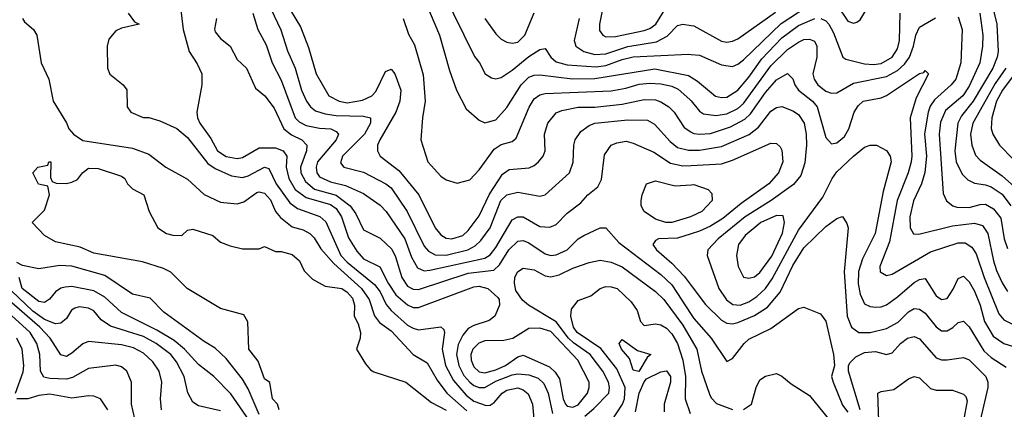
# Model space of a CAD drawing. Header units: inches. Extents: x 1793389 to 1900389, y 320802 to 470796.
# Tile 348 of 656: x 1847560 to 1851138, y 415951 to 417366. Entities that reach past the tile are written whole.
import ezdxf

# ---------------------------------------------------------------- set-up
doc = ezdxf.new("R2010")
doc.units = ezdxf.units.IN
doc.header["$MEASUREMENT"] = 0
doc.layers.add('B8441', color=7, linetype='Continuous')
doc.layers.add('B8451', color=7, linetype='Continuous')

msp = doc.modelspace()

# ---------------------------------------------------------------- linework, layer by layer
at = {"layer": 'B8441', "color": 2}
for points, elevation in [([(1849021.7, 417621.7), (1849212.5, 417232.5), (1849230.8, 417210), (1849251.3, 417170), (1849274.4, 417154.4), (1849290, 417150.8), (1849310, 417156.3), (1849350, 417182.4), (1849410, 417232), (1849450, 417257.3), (1849470, 417261), (1849490.6, 417230), (1849510, 417213), (1849550, 417202.3), (1849654.8, 417194.8), (1849690, 417199.7), (1849750, 417221.8), (1849790, 417231.3), (1849990, 417240.4), (1850000, 417239.6)], 302), ([(1848425.4, 417505.4), (1848508.9, 417328.9), (1848532.8, 417252.8), (1848561.1, 417190), (1848583.7, 417110), (1848602, 417070), (1848616.4, 417050), (1848634.9, 417034.9), (1848670, 417024), (1848710, 417018), (1848810, 417015.8), (1848834.8, 417010), (1848835.5, 416990), (1848813.7, 416950), (1848733.4, 416870), (1848726.2, 416846.2), (1848738, 416830), (1848810, 416812.7), (1848890.3, 416770.3), (1848910, 416755.5), (1848968.4, 416670), (1849030, 416544), (1849045.5, 416525.5), (1849070, 416512), (1849110, 416511.5), (1849189.2, 416530), (1849215.4, 416544.6), (1849235.8, 416564.2), (1849269.8, 416610.2), (1849308.3, 416710), (1849330, 416730.4), (1849370, 416739.3), (1849450, 416724.9), (1849470, 416730.7), (1849558, 416810), (1849571.5, 416848.5), (1849573.6, 416910), (1849578.4, 416930), (1849599.3, 416960.7), (1849630, 416982.4), (1849650, 416990.3), (1849770, 417002.6), (1849841.6, 417001.6), (1849866.9, 416986.9), (1849923.6, 416923.6), (1849950, 416902.4), (1849990, 416891.8), (1850000, 416892.1)], 286), ([(1848526.7, 417430), (1848580.5, 417340.5), (1848610, 417264.7), (1848638, 417170), (1848684, 417090), (1848721, 417070), (1848750, 417063.6), (1848806.1, 417073.9), (1848839.3, 417090), (1848854.9, 417105.1), (1848890, 417178), (1848910, 417186), (1848922.8, 417170), (1848944.9, 417110), (1848942, 417070), (1848927, 417030), (1848868.7, 416930), (1848860.4, 416910), (1848860.5, 416890), (1848870.7, 416870), (1848938.5, 416818.5), (1849010.2, 416730.2), (1849070.5, 416610), (1849090, 416584.9), (1849110, 416573), (1849130, 416570.4), (1849170, 416582.4), (1849190, 416600.5), (1849230, 416653.4), (1849267.1, 416732.9), (1849314.3, 416805.7), (1849338.4, 416821.6), (1849411.5, 416828.5), (1849430, 416836.3), (1849446, 416850), (1849462.7, 416870), (1849469.4, 416890), (1849467.6, 416950), (1849479.5, 416990), (1849510, 417027.7), (1849530, 417036.4), (1849590, 417048.7), (1849650, 417048.9), (1849750, 417058.9), (1849830, 417076.5), (1849870, 417075.3), (1849890, 417068.4), (1849919.1, 417050), (1849938, 417030), (1849974.9, 416974.9), (1849998.5, 416958.5), (1850000, 416957.8)], 290), ([(1849034.4, 417430), (1849085.5, 417310), (1849121.7, 417181.7), (1849147.3, 417110), (1849182.5, 417042.5), (1849230, 417001), (1849250, 416991), (1849290, 417002), (1849330, 417047.3), (1849382.4, 417130), (1849410, 417157), (1849430, 417164.2), (1849450, 417166), (1849568.5, 417151.5), (1849650, 417152.3), (1849867.7, 417187.7), (1849990, 417163.7), (1850000, 417157.6)], 298), ([(1847954.8, 417390), (1847978, 417358), (1847994, 417350), (1847930, 417335.1), (1847910, 417326), (1847884.2, 417295.8), (1847878, 417270), (1847878.8, 417190), (1847888.2, 417168.2), (1847936, 417130), (1847950, 417111.3), (1847950.5, 417050), (1847964, 417030), (1848009.4, 417010.6), (1848030, 417010.4), (1848070, 416999.3), (1848131.6, 416971.6), (1848170, 416938), (1848244.3, 416844.3), (1848270, 416825.3), (1848330, 416798.7), (1848370, 416793.1), (1848390, 416798.9), (1848450, 416830.4), (1848466, 416826), (1848491.8, 416770), (1848541.5, 416701.5), (1848570, 416680.3), (1848651.3, 416651.3), (1848672.6, 416632.6), (1848726.9, 416510), (1848750, 416485.2), (1848850, 416404.9), (1848870, 416378), (1848892.2, 416332.2), (1848910.4, 416310), (1848970, 416256.4), (1848990, 416246), (1849010, 416240.5), (1849090.6, 416250.6), (1849101, 416241), (1849104, 416230), (1849096, 416170), (1849107.6, 416110), (1849136.3, 416056.3), (1849182.6, 416002.6), (1849210, 415981.5), (1849255.2, 415964.8), (1849270, 415966.7), (1849284.4, 415975.6), (1849313.6, 416010), (1849330, 416020.9), (1849370, 416029), (1849390, 416022.6), (1849407.9, 416007.9), (1849423.7, 415970), (1849430.4, 415890)], 270), ([(1848144.9, 417410), (1848154.8, 417330), (1848176.3, 417250), (1848205.7, 417205.7), (1848222, 417170), (1848221.6, 417130), (1848204.4, 417030), (1848206.4, 417010), (1848214.4, 416990), (1848255.1, 416935.1), (1848279.3, 416890), (1848310, 416868.8), (1848350, 416861.6), (1848370, 416865.5), (1848430, 416900.5), (1848490, 416900.3), (1848517.3, 416890), (1848530.4, 416870), (1848529, 416830), (1848537.7, 416790), (1848561.7, 416750), (1848600.7, 416720.7), (1848690, 416694.9), (1848710, 416680.3), (1848730.2, 416650), (1848754.6, 416574.6), (1848785.4, 416525.4), (1848810, 416497.6), (1848868.9, 416468.9), (1848899, 416410), (1848927, 416367), (1848970, 416330.3), (1848990, 416321.3), (1849010, 416321.3), (1849210, 416396.5), (1849230, 416398), (1849261, 416390), (1849297.5, 416357.5), (1849302.8, 416350), (1849304, 416330), (1849286.8, 416290), (1849266.4, 416273.6), (1849210, 416256.2), (1849190, 416244.5), (1849170, 416220.9), (1849153.7, 416186.3), (1849147.7, 416150), (1849156.1, 416110), (1849174.3, 416074.3), (1849195.8, 416050), (1849210, 416038), (1849230, 416030.3), (1849250, 416030.3), (1849290, 416053.4), (1849350, 416076.1), (1849370, 416080.3), (1849410, 416076.5), (1849444, 416064), (1849465.1, 416045.1), (1849481.1, 416010), (1849496, 415936)], 274), ([(1848408, 417390), (1848426, 417330), (1848455.4, 417275.4), (1848477.6, 417210), (1848510, 417146.8), (1848561.6, 417010), (1848575.6, 416995.6), (1848601.8, 416981.8), (1848650, 416971.7), (1848691.3, 416970), (1848710, 416960.7), (1848719.1, 416950), (1848710.4, 416930), (1848642, 416850), (1848637, 416830), (1848640.3, 416810), (1848650, 416795.5), (1848690, 416776.9), (1848744.2, 416764.2), (1848810, 416734.4), (1848870, 416693), (1848892.4, 416670), (1848959.5, 416570), (1848984.1, 416504.1), (1849005.4, 416465.4), (1849030, 416453.7), (1849050, 416456), (1849250, 416499.6), (1849270, 416512.4), (1849290, 416538.4), (1849350, 416639.1), (1849370, 416650.5), (1849390, 416650.4), (1849450, 416615.5), (1849487, 416613), (1849510, 416622.8), (1849550, 416664), (1849598.7, 416701.3), (1849625.2, 416730), (1849661.2, 416758.8), (1849673.8, 416786.2), (1849684.8, 416875.2), (1849709.2, 416910), (1849730, 416919.1), (1849764.5, 416924.5), (1849790, 416917.3), (1849864.8, 416884.8), (1849924.8, 416844.8), (1849970, 416834.9), (1850000, 416836.7)], 282), ([(1849250.6, 417370), (1849290, 417314.8), (1849310, 417294.8), (1849330, 417284), (1849350, 417280.7), (1849370, 417284.9), (1849396.2, 417310), (1849430, 417390.6)], 306), ([(1849679.5, 417410), (1849666.7, 417350), (1849666.9, 417326.9), (1849678.8, 417310), (1849690, 417303.8), (1849725.5, 417305.5), (1849830, 417326.3), (1849850, 417334), (1849871.6, 417350), (1849909.5, 417410)], 310), ([(1847571, 417370), (1847578, 417358), (1847610.4, 417330.4), (1847622.8, 417310), (1847638, 417210), (1847666, 417150), (1847682, 417070), (1847730, 416992), (1847738.8, 416970), (1847756, 416950), (1847790, 416927.7), (1847970, 416899.3), (1848030, 416878), (1848091, 416830), (1848170, 416786.8), (1848230, 416731), (1848290, 416704), (1848350, 416697.3), (1848374.8, 416705.2), (1848421.7, 416738.3), (1848430, 416741.6), (1848450, 416736.4), (1848472, 416712), (1848490.2, 416670.2), (1848507.6, 416647.6), (1848550, 416614.4), (1848590, 416603), (1848614, 416590), (1848630, 416574), (1848654.4, 416534.4), (1848701.3, 416481.3), (1848802, 416390), (1848830.2, 416350), (1848850, 416290.7), (1848867.1, 416267.1), (1848910, 416236.4), (1848990, 416150.6), (1849040.7, 416120.7), (1849076.7, 416056.7), (1849112.4, 416010), (1849185.4, 415945.4)], 266), ([(1848274.8, 417370), (1848267.9, 417332.1), (1848270, 417322), (1848290, 417298), (1848324.7, 417270), (1848350, 417222), (1848384.7, 417190), (1848417.3, 417117.3), (1848451, 417090), (1848484.4, 417044.4), (1848519.5, 416970), (1848548.3, 416948.3), (1848584.9, 416930), (1848603.8, 416910), (1848602.6, 416890), (1848580.9, 416830), (1848582.3, 416810), (1848598.4, 416778.4), (1848631, 416751), (1848710, 416729.1), (1848761.3, 416690), (1848781.5, 416661.5), (1848810, 416602.8), (1848870, 416573.4), (1848912.4, 416532.4), (1848925.4, 416505.4), (1848948.7, 416430), (1848970, 416398.4), (1848990, 416387.2), (1849010, 416387), (1849190, 416445.2), (1849283.3, 416456.7), (1849304.1, 416475.9), (1849338, 416530), (1849370, 416561.6), (1849390, 416563.8), (1849410, 416555.8), (1849470, 416515.8), (1849490, 416510.4), (1849510, 416512.4), (1849550, 416530.5), (1849590, 416570.5), (1849610, 416583), (1849670, 416610.6), (1849690, 416610.8), (1849737.1, 416557.1), (1849890, 416441.3), (1849930, 416403.8), (1850000, 416295.9)], 278), ([(1848953.4, 417370), (1848973.2, 417313.2), (1848995.3, 417275.3), (1849025.8, 417165.8), (1849034, 417070), (1849024, 417010), (1849018, 416930), (1849042.8, 416850), (1849090, 416798), (1849110, 416784.7), (1849150, 416772), (1849195.5, 416784.5), (1849230, 416821), (1849284.2, 416895.8), (1849310, 416913), (1849350, 416924), (1849364.5, 416935.5), (1849411.4, 417048.6), (1849430, 417078.8), (1849450, 417093.4), (1849470, 417098.4), (1849710, 417107.6), (1849762.9, 417117.1), (1849811.8, 417131.8), (1849850, 417136), (1849890, 417132.9), (1849930, 417124.2), (1849953.4, 417113.4), (1849995.9, 417075.9), (1850000, 417070.9)], 294), ([(1849593, 417370), (1849574.9, 417290), (1849580.5, 417270), (1849610.3, 417250.3), (1849650, 417239.6), (1849690, 417242.4), (1849770, 417269.2), (1849874.6, 417285.4), (1849913.3, 417306.7), (1849950, 417344.9), (1849970, 417350.4), (1850000, 417345.4)], 306), ([(1848503.7, 415950), (1848497.2, 415970), (1848479.3, 415990), (1848469.1, 416049.1), (1848450, 416062), (1848426.6, 416126.6), (1848393.2, 416170), (1848388.9, 416268.9), (1848374.6, 416294.6), (1848290, 416317.2), (1848169, 416390), (1848110, 416449.2), (1848082.5, 416462.5), (1848006.8, 416486.8), (1847830, 416518.4), (1847780.1, 416540.1), (1847690, 416559.3), (1847650, 416582), (1847606, 416630), (1847650, 416674), (1847668, 416730), (1847662, 416762), (1847628.9, 416768.9), (1847608, 416810), (1847626, 416830), (1847662, 416838), (1847666, 416850), (1847674, 416850), (1847672.7, 416792.7), (1847678, 416778), (1847692.7, 416772.7), (1847730, 416771.3), (1847750, 416776), (1847770, 416786), (1847789, 416810), (1847810, 416827.3), (1847845.2, 416825.2), (1847930, 416798), (1847942, 416790), (1847952, 416770), (1847970, 416752), (1848011.3, 416730), (1848031, 416670), (1848062, 416610), (1848094, 416590), (1848116.4, 416583.6), (1848150, 416582), (1848170, 416602), (1848190, 416606), (1848262.5, 416582.5), (1848290, 416558), (1848325.4, 416545.4), (1848370, 416534), (1848430, 416534), (1848450, 416542), (1848490, 416524.7), (1848510, 416524.7), (1848550, 416513.4), (1848577.3, 416490), (1848594, 416454), (1848624.5, 416424.5), (1848670, 416398), (1848731, 416390), (1848750, 416377.3), (1848770, 416354.8), (1848777.3, 416330), (1848776, 416290), (1848790, 416262), (1848798.8, 416230), (1848798, 416210), (1848784.7, 416170), (1848816.9, 416116.9), (1848835.3, 416095.3), (1848847.5, 416087.5), (1848962.8, 416050), (1849056.2, 415976.2), (1849110, 415948.5)], 262), ([(1850000, 416651), (1849998, 416650), (1849930, 416629.7), (1849908, 416630), (1849870, 416642), (1849829, 416670), (1849819, 416690), (1849819, 416710), (1849822, 416730), (1849838, 416770), (1849870, 416781), (1849942.5, 416762.5), (1850000, 416766.6)], 278), ([(1850000, 416588.6), (1849950, 416572.6), (1849882, 416570), (1849870, 416564), (1849860.7, 416550), (1849874, 416530), (1849930, 416482.4), (1849975.1, 416435.1), (1850000, 416401.4)], 282), ([(1849613.9, 415926.1), (1849646, 415954), (1849700.7, 416010), (1849703.6, 416030), (1849699.7, 416050), (1849678.9, 416090), (1849632.8, 416150), (1849572.3, 416192.3), (1849554.2, 416210), (1849510, 416268.4), (1849409.2, 416330), (1849387.6, 416347.6), (1849362.9, 416382.9), (1849358, 416410), (1849359.5, 416430), (1849369.4, 416450), (1849390, 416464), (1849430, 416458), (1849470, 416436.3), (1849490, 416432.7), (1849520.1, 416439.9), (1849570, 416464.4), (1849630, 416484.9), (1849670, 416493), (1849710, 416486), (1849750, 416468.2), (1849870, 416379.3), (1849900.4, 416350), (1849970, 416256.4), (1850000, 416204.9)], 274), ([(1848430, 415932.3), (1848390, 416026), (1848370, 416060.9), (1848310, 416136), (1848270, 416173.2), (1848230, 416197.2), (1848083.9, 416303.9), (1848034.8, 416354.8), (1847970, 416369.4), (1847870, 416437.6), (1847750, 416471.6), (1847706.6, 416473.4), (1847630, 416460.9), (1847570, 416473.3), (1847550, 416484.8)], 266), ([(1848417.7, 415877.7), (1848327, 416007), (1848266, 416070), (1848210, 416114), (1848158.7, 416170), (1848121.1, 416201.1), (1848059, 416239), (1847930, 416303), (1847870, 416358.4), (1847830, 416381.3), (1847750, 416396.9), (1847725.1, 416394.9), (1847710, 416391.8), (1847690, 416378), (1847668.1, 416351.9), (1847650, 416339.3), (1847630, 416342.9), (1847569.8, 416390), (1847558.4, 416430)], 270), ([(1848290, 415946.3), (1848210, 415963.7), (1848190, 415977.2), (1848171.7, 416011.7), (1848157.6, 416070), (1848130, 416123.7), (1848109.6, 416150), (1848055.6, 416190), (1848010, 416215.6), (1847890, 416253.3), (1847856.6, 416276.6), (1847830, 416309.5), (1847810, 416318.9), (1847776.7, 416323.3), (1847761.1, 416318.9), (1847748.9, 416311.1), (1847730, 416281.2), (1847710, 416263.7), (1847690, 416261.3), (1847650, 416277.2), (1847607.5, 416307.5), (1847530, 416382)], 274), ([(1849710, 415907.7), (1849751.1, 415970), (1849758.5, 415990), (1849759.8, 416030), (1849730, 416098.4), (1849672.3, 416172.3), (1849585.7, 416230), (1849572.8, 416250), (1849562.9, 416290), (1849564.8, 416315.2), (1849590, 416346.8), (1849636.2, 416363.8), (1849670, 416390.6), (1849690, 416397.1), (1849710, 416395.5), (1849730.8, 416390), (1849781.7, 416341.7), (1849803.8, 416310), (1849816, 416270), (1849830, 416256), (1849870, 416262), (1849890, 416258.4), (1849910, 416246.4), (1849930, 416225.5), (1849950.3, 416190), (1849970.3, 416130), (1849979, 416070), (1849978.4, 415990), (1849996.5, 415936.5)], 270), ([(1848076, 415950), (1848072.3, 415990), (1848077, 416050), (1848066.6, 416090), (1848043.8, 416123.8), (1848010, 416155.6), (1847974.1, 416174.1), (1847930, 416185.1), (1847810, 416197), (1847790, 416189.4), (1847750, 416155.1), (1847730, 416143.7), (1847710, 416149.2), (1847671.3, 416210), (1847633.5, 416250), (1847513.5, 416353.5)], 278), ([(1847984.5, 415890), (1847967, 415970), (1847966.6, 416050), (1847949.2, 416090), (1847930, 416106), (1847910, 416112), (1847810, 416099.5), (1847752.7, 416067.3), (1847730, 416061.3), (1847670, 416063.5), (1847648.5, 416068.5), (1847635.6, 416090), (1847633, 416150), (1847622, 416190), (1847598.3, 416230), (1847530, 416292.4)], 282), ([(1847545.1, 416010), (1847572.3, 416087.7), (1847575.8, 416110), (1847569.7, 416170), (1847550, 416209.5)], 286), ([(1849797.5, 415942.5), (1849811.6, 416010), (1849829.4, 416050.6), (1849838, 416062), (1849890, 416087.7), (1849910, 416090.7), (1849924.9, 416070), (1849925.5, 416050), (1849902, 415970), (1849902.5, 415942.5)], 266), ([(1847880.9, 415950), (1847854, 415990), (1847830, 415999.3), (1847810, 416000.9), (1847750, 415991.5), (1847670, 416006.3), (1847630, 416001.3), (1847589.5, 415989.5), (1847549.6, 415989.6)], 286)]:
    msp.add_lwpolyline(points, dxfattribs=dict(at, elevation=elevation))
for points, elevation in [([(1849450, 416245.4), (1849410, 416245.1), (1849352.1, 416207.9), (1849318.9, 416201.1), (1849250, 416199.7), (1849228.2, 416191.8), (1849207.2, 416170), (1849199.6, 416150), (1849200.2, 416130), (1849210, 416106), (1849230, 416087.2), (1849250, 416084), (1849290, 416094.4), (1849325.1, 416110), (1849370, 416142.4), (1849390, 416148.2), (1849485.1, 416105.1), (1849506.4, 416086.4), (1849522.2, 416062.2), (1849534.9, 415990), (1849543.1, 415970), (1849550, 415963.1), (1849570, 415958.9), (1849590, 415967.2), (1849623, 416010), (1849629.6, 416030), (1849629.6, 416050), (1849587.8, 416130), (1849490, 416234.5)], 278), ([(1849810, 416089), (1849790, 416094), (1849776.2, 416136.2), (1849746.6, 416170), (1849739, 416190), (1849750, 416204.7), (1849805.2, 416165.2), (1849854, 416150), (1849840.7, 416139.3)], 266)]:
    msp.add_lwpolyline(points, close=True, dxfattribs=dict(at, elevation=elevation))
at = {"layer": 'B8451', "color": 2}
for points, elevation in [([(1850000, 417239.6), (1850030, 417237.1), (1850110, 417202), (1850150, 417196.3), (1850170, 417204.9), (1850190, 417220.5), (1850327.7, 417352.3), (1850450, 417431.8)], 302), ([(1850530, 417420.5), (1850570, 417360.7), (1850590, 417353.4), (1850602.5, 417357.5), (1850614.7, 417365.3), (1850637.1, 417402.9)], 302), ([(1851091.3, 417430), (1851110.3, 417349.7), (1851115.2, 417250), (1851112.6, 417230), (1851096.1, 417190), (1851024.7, 417070), (1850982.7, 417017.3), (1850969.2, 416990.8), (1850958.3, 416890), (1850963.1, 416850), (1850984.8, 416804.8), (1851005.1, 416785.1), (1851030, 416773), (1851070, 416766.7), (1851090, 416758.7), (1851130, 416732), (1851161.7, 416690)], 302), ([(1850000, 417345.4), (1850010, 417343.8), (1850110, 417288.4), (1850130, 417284.4), (1850150, 417288), (1850170, 417297.1), (1850307, 417393)], 306), ([(1850471, 417370), (1850490, 417361.6), (1850500.4, 417350), (1850517.8, 417317.8), (1850551.3, 417230), (1850562.5, 417222.5), (1850630, 417205.3), (1850662.9, 417202.9), (1850690, 417207.4), (1850730, 417230.4), (1850750, 417260.7), (1850756.8, 417290), (1850759.6, 417390)], 298), ([(1851048.8, 417390), (1851059.5, 417310), (1851058.7, 417270), (1851048.8, 417210), (1851010, 417125.1), (1850987, 417090), (1850924.1, 417035.9), (1850905.7, 416994.3), (1850901.1, 416950), (1850915.5, 416735.5), (1850928.3, 416708.3), (1850950.4, 416690.4), (1850965.5, 416685.5), (1851010, 416683.7), (1851050, 416695.3), (1851070, 416695.8), (1851098.9, 416678.9), (1851125.2, 416645.2), (1851137, 416570), (1851150, 416534.8)], 298), ([(1850000, 417070.9), (1850030, 417033.4), (1850044.6, 417024.6), (1850090, 417018), (1850130, 417024), (1850170, 417043.6), (1850190, 417062), (1850290, 417198.7), (1850350, 417257.6), (1850390, 417284.9), (1850410, 417294), (1850430, 417294.9), (1850448.1, 417288.1), (1850457.1, 417270), (1850456.4, 417230), (1850442, 417170), (1850446.7, 417150), (1850460.4, 417130), (1850490, 417106.7), (1850510, 417099.5), (1850530, 417100.4), (1850590, 417135.8), (1850710, 417159.6), (1850750, 417181.7), (1850775.2, 417204.8), (1850793, 417230), (1850808.2, 417270), (1850817, 417310), (1850830, 417338.8), (1850887.7, 417372.3)], 294), ([(1850000, 417157.6), (1850023.4, 417143.4), (1850088.9, 417088.9), (1850110, 417083.1), (1850130, 417084.9), (1850170, 417110.4), (1850210, 417157.6), (1850256.6, 417223.4), (1850330, 417300.3), (1850390, 417344.9), (1850450, 417370.3)], 298), ([(1850970, 417376), (1850985.5, 417330), (1850980.4, 417210), (1850961.6, 417150), (1850945.5, 417130), (1850884.5, 417075.5), (1850868.4, 417051.6), (1850860.9, 417030), (1850847.9, 416952.1), (1850854.9, 416870), (1850849, 416811), (1850837, 416770), (1850808.3, 416708.3), (1850794.4, 416650), (1850796.3, 416610), (1850808, 416588), (1850827.3, 416587.3), (1850950, 416617), (1851030, 416627), (1851059, 416619), (1851077.6, 416590), (1851098.3, 416490), (1851110, 416454.8), (1851130, 416410.7), (1851150, 416378.8)], 294), ([(1850000, 416957.8), (1850010, 416952.4), (1850030, 416950.3), (1850070, 416953.4), (1850142.8, 416977.2), (1850195.3, 417004.7), (1850215.9, 417024.1), (1850270, 417101.3), (1850310, 417148.2), (1850350, 417170.6), (1850370, 417151.3), (1850377.1, 417130), (1850390.5, 417110), (1850440.5, 417070), (1850458.4, 417050), (1850490, 416938), (1850510, 416914.8), (1850530, 416919.1), (1850557.5, 416942.5), (1850573.6, 416970), (1850592.3, 417030), (1850606.5, 417053.5), (1850625.2, 417070), (1850690, 417082), (1850710, 417090.5), (1850830, 417170.7), (1850845.2, 417174.8), (1850850, 417182), (1850862, 417170), (1850818, 417082), (1850795.8, 417010), (1850802.6, 416870), (1850799.5, 416850), (1850788.8, 416810), (1850748.9, 416710), (1850720.9, 416559.1), (1850685.5, 416470), (1850686.8, 416450), (1850710, 416437.3), (1850730, 416442), (1850870, 416523.1), (1850970, 416555.3), (1850996.2, 416556.2), (1851020.3, 416540.3), (1851035.9, 416515.9), (1851064.9, 416430), (1851118.5, 416298.5), (1851136.7, 416276.7), (1851170, 416259.3)], 290), ([(1851143.2, 417190), (1851105.3, 417134.7), (1851023.6, 416990), (1851014.9, 416950), (1851020.4, 416910), (1851033.7, 416873.7), (1851050, 416856.3), (1851130, 416799.5), (1851230, 416710.6)], 306), ([(1851173.4, 417166.6), (1851131.5, 417110), (1851110.2, 417070), (1851092.2, 417010), (1851090.5, 416970.5), (1851096.3, 416950), (1851120.7, 416910), (1851170, 416859.1)], 310), ([(1850000, 416892.1), (1850030, 416892.9), (1850110, 416905.7), (1850210.8, 416949.2), (1850244.7, 416975.3), (1850290, 417033.4), (1850310, 417047.7), (1850330, 417050.5), (1850370, 417035.5), (1850390, 417022), (1850410.3, 416990), (1850417.6, 416950), (1850418.7, 416910), (1850413.1, 416846.9), (1850399.2, 416800.8), (1850372.5, 416767.5), (1850291, 416709), (1850196.4, 416650), (1850098, 416570), (1850061, 416530), (1850058, 416510), (1850101.3, 416390), (1850129.1, 416349.1), (1850151.8, 416331.8), (1850178, 416330), (1850210, 416341.1), (1850239.1, 416360.9), (1850270, 416390.4), (1850294.7, 416425.3), (1850390, 416601.6), (1850478.9, 416721.1), (1850512, 416790), (1850530, 416813.4), (1850590, 416870.6), (1850630, 416902.8), (1850650, 416911), (1850674, 416910), (1850710, 416891.3), (1850722.8, 416870), (1850726.8, 416850), (1850697.7, 416742.3), (1850668.5, 416590), (1850622.6, 416497.4), (1850608.1, 416451.9), (1850606.9, 416406.9), (1850614.4, 416370), (1850630, 416334.8), (1850650, 416324.9), (1850670, 416322), (1850690, 416323), (1850710, 416330.5), (1850750, 416359.3), (1850810, 416412.4), (1850830, 416423), (1850850, 416426.8), (1850890, 416364), (1850910, 416350.6), (1850930, 416354), (1850952.7, 416387.3), (1850970, 416426), (1850990, 416434.8), (1851010, 416414.8), (1851030, 416380.7), (1851050.3, 416330), (1851066, 416270), (1851097.3, 416217.3), (1851136, 416190), (1851250, 416154.9)], 286), ([(1850000, 416836.7), (1850110, 416843.1), (1850150, 416855.8), (1850290, 416917.3), (1850310, 416916), (1850324, 416904), (1850330, 416892), (1850333, 416850), (1850318, 416810), (1850282, 416770), (1850181.3, 416698.7), (1850115.3, 416644.7), (1850070, 416616.9), (1850030, 416598.3), (1850000, 416588.6)], 282), ([(1850000, 416766.6), (1850010, 416767.3), (1850062, 416750), (1850075.3, 416735.3), (1850076, 416710), (1850038.8, 416670), (1850000, 416651)], 278), ([(1850000, 416401.4), (1850051.7, 416331.7), (1850110, 416275.5), (1850130, 416263.8), (1850150, 416261.6), (1850170, 416266.4), (1850230, 416291.8), (1850277.8, 416322.2), (1850323.6, 416376.4), (1850370, 416473.4), (1850410, 416538), (1850490, 416614.8), (1850530, 416644.7), (1850550, 416652), (1850566.4, 416626.4), (1850570.7, 416610), (1850556, 416450), (1850567.2, 416290), (1850583, 416250), (1850610, 416230.5), (1850650, 416230.4), (1850710, 416244.9), (1850751.9, 416268.1), (1850790, 416304.9), (1850810, 416318), (1850830, 416315.5), (1850850, 416300.5), (1850890, 416250.6), (1850910, 416236.3), (1850930, 416236.3), (1850951.4, 416248.6), (1850970, 416266.8), (1850990, 416271), (1851010, 416250.8), (1851063.8, 416163.8), (1851090, 416139.5), (1851144.2, 416104.2)], 282), ([(1850000, 416295.9), (1850010, 416280.5), (1850073, 416210), (1850130, 416124.7), (1850150, 416136), (1850192.3, 416190), (1850210, 416205.5), (1850290, 416244.9), (1850390, 416318), (1850410, 416322), (1850470, 416298), (1850490, 416272), (1850517.3, 416150), (1850520.7, 416110), (1850510.7, 416070), (1850516.3, 416050), (1850550, 415966.8), (1850570, 415940.5)], 278), ([(1850000, 416204.9), (1850020.3, 416170), (1850037.6, 416090), (1850066.2, 416006.2), (1850072.7, 415992.7), (1850092.7, 415972.7), (1850150, 415950.5)], 274), ([(1850614.5, 415950), (1850572, 416090), (1850572.3, 416110), (1850578.4, 416121.6), (1850598.3, 416141.7), (1850630, 416157.6), (1850670, 416161.6), (1850710, 416150.8), (1850730, 416156), (1850760.9, 416190), (1850786, 416210), (1850810, 416215.5), (1850830, 416207.7), (1850890, 416138), (1850910, 416130.5), (1850930, 416130.5), (1850990, 416139.1), (1851010, 416130.6), (1851070.3, 416070.3), (1851078.4, 416050), (1851078.7, 416030), (1851050.5, 415910.5)], 278), ([(1850190, 415950.6), (1850219.3, 415970), (1850236, 416030), (1850250, 416058), (1850270, 416071.3), (1850310, 416081), (1850330, 416071.3), (1850363.4, 416043.4), (1850430, 416001), (1850498.3, 415918.3)], 274), ([(1850682.3, 415910), (1850678, 416010), (1850690, 416016), (1850736.6, 416023.4), (1850790, 416062), (1850810, 416071), (1850830, 416066), (1850870, 416027.3), (1850890, 416020.7), (1850950, 416020.7), (1850990, 416006.8), (1850998, 415998), (1851002.5, 415982.5), (1850990.3, 415910)], 274)]:
    msp.add_lwpolyline(points, dxfattribs=dict(at, elevation=elevation))
at = {"layer": 'B8451', "color": 2, "elevation": 290}
msp.add_lwpolyline([(1850310, 416655.6), (1850253, 416630), (1850197, 416583), (1850172.2, 416550), (1850164.4, 416510), (1850170.5, 416470), (1850190, 416431), (1850210, 416427.7), (1850230, 416433), (1850250, 416448.2), (1850292.8, 416507.2), (1850331.5, 416591.5), (1850339.6, 416630), (1850334, 416654)], close=True, dxfattribs=at)

doc.saveas('drawing.dxf')
